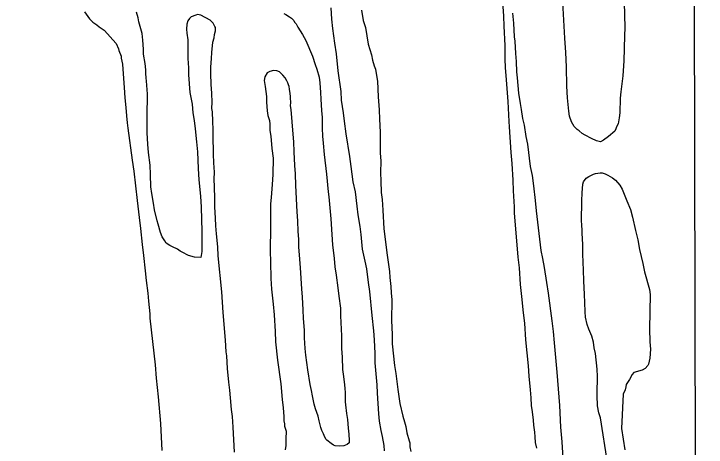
# Model space of a CAD drawing. Extents: x 3324104 to 3361979, y 612876 to 638273.
# Drawn here: x 3358728 to 3359808, y 626224 to 626899 of the extents above; entities that cross this region are included whole.
import ezdxf

# ---------------------------------------------------------------- set-up
doc = ezdxf.new("R2010")
doc.units = 0
doc.layers.add('V-GRID-FRAM', color=7, linetype='Continuous')
doc.layers.add('V-SITE-VEGE', color=7, linetype='Continuous')

msp = doc.modelspace()

# ---------------------------------------------------------------- linework, layer by layer
at = {"layer": 'V-GRID-FRAM'}
msp.add_lwpolyline([(3328194.1, 636440.7), (3359767.9, 636495.9), (3359807.6, 618312.1), (3328217.9, 618256.9), (3328194.1, 636440.7)], dxfattribs=at)
at = {"layer": 'V-SITE-VEGE'}
for p, q in [((3359491.9, 626895.6), (3359490.6, 626918.4)), ((3359587.2, 626861.3), (3359583.9, 626917.7)), ((3359679.7, 626917.3), (3359680.8, 626878.3)), ((3359492.9, 626880.2), (3359491.9, 626895.6)), ((3359505.7, 626900.5), (3359507.1, 626884.7)), ((3359507.1, 626884.7), (3359508.4, 626863.5)), ((3359494.1, 626850.2), (3359492.9, 626880.2)), ((3359680.8, 626878.3), (3359680.2, 626865.3)), ((3359508.4, 626863.5), (3359509.1, 626856.8)), ((3359588.9, 626839.2), (3359587.2, 626861.3)), ((3359680.2, 626865.3), (3359679.3, 626825.9)), ((3359494.2, 626829), (3359494.1, 626850.2)), ((3359509.1, 626856.8), (3359510.5, 626837.8)), ((3359589.8, 626816.7), (3359588.9, 626839.2)), ((3359494.8, 626815.6), (3359494.2, 626829)), ((3359510.5, 626837.8), (3359511.5, 626825.2)), ((3359511.5, 626825.2), (3359512.1, 626809)), ((3359679.3, 626825.9), (3359677.8, 626803)), ((3359496.2, 626796.6), (3359494.8, 626815.6)), ((3359512.1, 626809), (3359512.7, 626799.6)), ((3359590.6, 626786.4), (3359589.8, 626816.7)), ((3359498.9, 626762.7), (3359496.2, 626796.6)), ((3359512.7, 626799.6), (3359515.2, 626775.5)), ((3359677.8, 626803), (3359674.8, 626777.9)), ((3359591.5, 626768.3), (3359590.6, 626786.4)), ((3359515.2, 626775.5), (3359517.4, 626759.7)), ((3359674.8, 626777.9), (3359673.5, 626768)), ((3359593.3, 626747.8), (3359591.5, 626768.3)), ((3359673.5, 626768), (3359673.2, 626745.2)), ((3359500.5, 626731.6), (3359498.9, 626762.7)), ((3359517.4, 626759.7), (3359519.2, 626750.3)), ((3359519.2, 626750.3), (3359521.4, 626736)), ((3359594.3, 626739.9), (3359593.3, 626747.8)), ((3359673.2, 626745.2), (3359671.9, 626737.3)), ((3359501.2, 626723.3), (3359500.5, 626731.6)), ((3359521.4, 626736), (3359523.6, 626725.8)), ((3359597.8, 626730.8), (3359594.3, 626739.9)), ((3359671.9, 626737.3), (3359670.2, 626727.9)), ((3359503.8, 626683.1), (3359501.2, 626723.3)), ((3359523.6, 626725.8), (3359526.6, 626708.4)), ((3359602, 626724), (3359597.8, 626730.8)), ((3359606.3, 626719.2), (3359602, 626724)), ((3359667.8, 626723.2), (3359666.6, 626720.1)), ((3359670.2, 626727.9), (3359667.8, 626723.2)), ((3359609.4, 626716.8), (3359606.3, 626719.2)), ((3359614.1, 626712.8), (3359609.4, 626716.8)), ((3359618.8, 626710), (3359614.1, 626712.8)), ((3359629, 626704.8), (3359618.8, 626710)), ((3359665, 626716.5), (3359655.4, 626708.4)), ((3359666.6, 626720.1), (3359665, 626716.5)), ((3359526.6, 626708.4), (3359528.8, 626696.2)), ((3359636.4, 626701.5), (3359629, 626704.8)), ((3359643.1, 626699.9), (3359636.4, 626701.5)), ((3359647.4, 626702.6), (3359643.1, 626699.9)), ((3359655.4, 626708.4), (3359647.4, 626702.6)), ((3359528.8, 626696.2), (3359533.1, 626661.4)), ((3359505.2, 626666.1), (3359503.8, 626683.1)), ((3359506.8, 626640.1), (3359505.2, 626666.1)), ((3359533.1, 626661.4), (3359536.1, 626647.2)), ((3359536.1, 626647.2), (3359538.6, 626631.4)), ((3359507.4, 626623.2), (3359506.8, 626640.1)), ((3359538.6, 626631.4), (3359541.1, 626608.2)), ((3359508.7, 626598.3), (3359507.4, 626623.2)), ((3359541.1, 626608.2), (3359542.5, 626592.4)), ((3359508.9, 626589.3), (3359508.7, 626598.3)), ((3359542.5, 626592.4), (3359550, 626530.4)), ((3359514.4, 626520.2), (3359508.9, 626589.3)), ((3359550, 626530.4), (3359552.6, 626517.8)), ((3359516.5, 626503.3), (3359514.4, 626520.2)), ((3359552.6, 626517.8), (3359554.8, 626504)), ((3359518.2, 626477.3), (3359516.5, 626503.3)), ((3359554.8, 626504), (3359558.8, 626480.7)), ((3359520.3, 626458.7), (3359518.2, 626477.3)), ((3359558.8, 626480.7), (3359561, 626463.7)), ((3359561, 626463.7), (3359567.1, 626420.7)), ((3359522.8, 626433.1), (3359520.3, 626458.7)), ((3359524.9, 626416.9), (3359522.8, 626433.1)), ((3359567.1, 626420.7), (3359568.9, 626404.1)), ((3359526.6, 626391.3), (3359524.9, 626416.9)), ((3359568.9, 626404.1), (3359570.6, 626386.4)), ((3359530.8, 626350.6), (3359526.6, 626391.3)), ((3359570.6, 626386.4), (3359574.8, 626340.6)), ((3359531.8, 626334.5), (3359530.8, 626350.6)), ((3359533.5, 626313.2), (3359531.8, 626334.5)), ((3359574.8, 626340.6), (3359578.9, 626288.6)), ((3359534.9, 626300.6), (3359533.5, 626313.2)), ((3359535.5, 626288.7), (3359534.9, 626300.6)), ((3359536.6, 626278.9), (3359535.5, 626288.7)), ((3359538.4, 626265.9), (3359536.6, 626278.9)), ((3359578.9, 626288.6), (3359580.4, 626255.1)), ((3359539.1, 626258), (3359538.4, 626265.9)), ((3359540.5, 626246.9), (3359539.1, 626258)), ((3359540.8, 626239.8), (3359540.5, 626246.9)), ((3359580.4, 626255.1), (3359582.5, 626231.8)), ((3359541.5, 626231.1), (3359540.8, 626239.8)), ((3359543.4, 626222.1), (3359541.5, 626231.1)), ((3359582.5, 626231.8), (3359585.1, 626186.1))]:
    msp.add_line(p, q, dxfattribs=at)
for points in [[(3359269.5, 626555.5), (3359268.1, 626567.7), (3359265.1, 626585.8), (3359263.7, 626599.3), (3359260.9, 626622.1), (3359257.5, 626637.6), (3359253.9, 626661.2), (3359252.1, 626677), (3359246.2, 626712.1), (3359243.7, 626732.3), (3359242.3, 626744.9), (3359239, 626764.6), (3359238.4, 626778.4), (3359234, 626810.8), (3359231.2, 626837.2), (3359228.7, 626853.8), (3359225.4, 626876.7), (3359224, 626890.9), (3359222.7, 626908.6)], [(3359270.4, 626905.2), (3359272.9, 626889), (3359276.7, 626877.9), (3359280.8, 626851.9), (3359285.7, 626835.6), (3359287.5, 626827.3), (3359290.2, 626818.6), (3359292.1, 626813.1), (3359293.5, 626803.2), (3359295, 626794.2), (3359296.3, 626770.1), (3359298, 626749.6), (3359298.2, 626735), (3359299.5, 626714.9), (3359299.1, 626682.2), (3359300.2, 626670), (3359299.9, 626651.5), (3359300.2, 626638.9), (3359301.1, 626620.7), (3359302.2, 626609.7), (3359303.5, 626593.1), (3359305.1, 626564), (3359310.2, 626523.3), (3359313.8, 626497.7), (3359314.4, 626488.2), (3359316.2, 626474), (3359316.5, 626464.2), (3359317.6, 626453.5), (3359317.2, 626421.2), (3359318.1, 626399.5), (3359318.3, 626385), (3359321.8, 626351), (3359324, 626338.8), (3359325.8, 626321.8)], [(3358838.4, 626902.5), (3358846.1, 626891.8), (3358851.6, 626886.2), (3358857.4, 626882.2), (3358861.3, 626879.4), (3358868.8, 626873.8), (3358874.2, 626868.2), (3358882.8, 626859), (3358887.8, 626853.4), (3358891.6, 626844.7), (3358892, 626842.4), (3358895.4, 626833.3), (3358895.8, 626830.5), (3358897.7, 626821), (3358898.3, 626813.1), (3358900, 626784.7), (3358901.3, 626768.6), (3358902.4, 626758.7), (3358903.4, 626746.9), (3358903.7, 626740.2), (3358904.8, 626729.5), (3358905.9, 626720.9), (3358912.7, 626671.5), (3358915.3, 626654.2), (3358920.6, 626608.4), (3358923.4, 626581.6), (3358925.6, 626564.6), (3358928.4, 626539.7), (3358930.2, 626522.8), (3358933, 626498.7), (3358934.4, 626483.7), (3358936.9, 626463.6), (3358938, 626451.4), (3358940.1, 626431.7), (3358940, 626424.6), (3358948.6, 626352), (3358950.3, 626331.1), (3358953.4, 626302.3), (3358956.9, 626260.5), (3358959.1, 626218.7)], [(3359015.4, 626658.4), (3359016.7, 626640.7), (3359019.2, 626615), (3359020.5, 626597.7), (3359021.3, 626559.9), (3359021.4, 626539.4), (3359021.3, 626528.7), (3359019.6, 626519.7), (3359010.1, 626519.8), (3359000.7, 626522.7), (3358990.9, 626527.9), (3358987.4, 626529.6), (3358983.5, 626532.4), (3358975.7, 626536), (3358971.4, 626538.4), (3358965.9, 626542), (3358963.6, 626545.2), (3358959.7, 626551.6), (3358957, 626558.3), (3358953.2, 626571.3), (3358951.7, 626576.9), (3358947.6, 626593.9), (3358946.2, 626604.1), (3358943.6, 626619.5), (3358941.8, 626629.8), (3358941.2, 626649.1), (3358940.6, 626663.3), (3358938.1, 626683.4), (3358937.1, 626696.4), (3358936.1, 626713.8), (3358936.2, 626724), (3358936, 626739.4), (3358936.5, 626774.4), (3358936.2, 626781.5), (3358935.5, 626787.8), (3358935.1, 626794.9), (3358934.4, 626799.3), (3358934.1, 626806.8), (3358934.2, 626812.3), (3358933.1, 626821.8), (3358930.5, 626836.8), (3358930.3, 626844.6), (3358929.2, 626858.4), (3358928.2, 626868.7), (3358923.3, 626886.9), (3358922.2, 626893.2), (3358919.5, 626902.3)], [(3359072.5, 626216.1), (3359070.3, 626254.7), (3359068.9, 626271.3), (3359067.4, 626282.3), (3359066.1, 626300.5), (3359065.1, 626312.7), (3359063.6, 626325.3), (3359061.5, 626346.6), (3359060.2, 626366), (3359059.5, 626372.3), (3359058.2, 626390.8), (3359054.8, 626433.8), (3359052.4, 626466.1), (3359046.8, 626522.1), (3359046.2, 626536.3), (3359044.1, 626556.4), (3359043, 626568.7), (3359042.8, 626580.9), (3359041.8, 626598.6), (3359041.6, 626611.6), (3359041, 626629.7), (3359040.8, 626641.6), (3359040.9, 626652.6), (3359039.9, 626667.2), (3359039.3, 626680.6), (3359039.4, 626690), (3359039.2, 626701.1), (3359039, 626719.2), (3359038.4, 626731.4), (3359038.2, 626746.8), (3359037, 626751.9), (3359037.2, 626761.8), (3359036.9, 626775.2), (3359036.2, 626783.1), (3359035.9, 626788.6), (3359036, 626795.3), (3359035.3, 626800.4), (3359035.5, 626816.5), (3359036.4, 626829.9), (3359036.9, 626839.4), (3359038.3, 626855.1), (3359040.8, 626862.2), (3359041.2, 626867.3), (3359042.5, 626872.8), (3359042.5, 626877.9), (3359041.8, 626879.9), (3359039.1, 626884.7), (3359034.4, 626889.4), (3359019.9, 626897.5), (3359014.8, 626898.4), (3359011.7, 626897.6), (3359004.9, 626894.9), (3359002.1, 626892.2), (3358999.7, 626888.7), (3358998.1, 626883.2), (3358997.2, 626875.7), (3358997.9, 626869.4), (3358999.4, 626858.8), (3358999.7, 626850.9), (3358999.4, 626830), (3359000.4, 626815.4), (3359000.3, 626804.4), (3359002.7, 626776.8), (3359006, 626758.6), (3359007.4, 626745.2), (3359009.6, 626733), (3359011, 626720.3), (3359013.2, 626699.8), (3359014.5, 626684), (3359015.4, 626658.4)], [(3359148.9, 626900.1), (3359152.4, 626898.5), (3359157.9, 626894.9), (3359161, 626892.5), (3359164.5, 626888.9), (3359166, 626886.5), (3359168.4, 626883.7), (3359171.1, 626878.5), (3359178, 626867.4), (3359183.4, 626857.9), (3359194.1, 626833.3), (3359197.9, 626820.3), (3359200.6, 626813.2), (3359204, 626800.5), (3359205.1, 626791.8), (3359206.4, 626776.9), (3359206.7, 626766.6), (3359207.7, 626748.9), (3359208.7, 626737.8), (3359208.9, 626720.9), (3359209.5, 626708.7), (3359210.6, 626697.6), (3359211.9, 626680.3), (3359215.5, 626649.5), (3359218.3, 626621.9), (3359219.4, 626614), (3359220.8, 626597), (3359222.5, 626579.7), (3359224.2, 626555.2), (3359225.2, 626539.1), (3359227.6, 626517.8), (3359228.7, 626504.8), (3359230.9, 626491.7), (3359233.4, 626472.4), (3359234.8, 626459.4), (3359237.3, 626440.4), (3359237.6, 626428.6), (3359239.1, 626397.5), (3359238.9, 626377.4), (3359239.9, 626364), (3359240.5, 626344.7), (3359242.3, 626334), (3359243.7, 626321), (3359244, 626315.1), (3359244.7, 626308.8), (3359244.7, 626306.4), (3359245, 626294.2), (3359245.3, 626289.8), (3359247.1, 626276), (3359248.2, 626267), (3359249.6, 626253.2), (3359250.6, 626244.1), (3359250.9, 626234.2), (3359250.9, 626230.3), (3359248.1, 626227.6), (3359242.5, 626225.7), (3359236.2, 626225.3), (3359229.1, 626225.8), (3359226.4, 626227), (3359222.9, 626229.5), (3359216.2, 626234.7), (3359214.7, 626236.3), (3359212, 626241.8), (3359210.9, 626244.6), (3359208.2, 626249.7), (3359206.6, 626254.1), (3359204, 626264.7), (3359202.5, 626271.9), (3359198.7, 626283.3), (3359196.5, 626290.8), (3359193.9, 626303.5)], [(3359193.9, 626303.5), (3359192.4, 626311.8), (3359190.1, 626321.3), (3359186.5, 626344.5), (3359183.6, 626367.4), (3359182.6, 626377.7), (3359181.6, 626394.2), (3359181.3, 626406.1), (3359179.6, 626424.2), (3359179.4, 626437.6), (3359178, 626457.7), (3359177.4, 626470.7), (3359175.1, 626503.5), (3359173.7, 626523.6), (3359172.7, 626535.8), (3359172.5, 626548), (3359171.4, 626559.8), (3359170.9, 626576.8), (3359170.2, 626590.6), (3359168, 626632), (3359167.4, 626650.1), (3359166.4, 626663.1), (3359165.1, 626684), (3359164.9, 626699.8), (3359162.8, 626724.2), (3359161.8, 626737.6), (3359160.4, 626749.5), (3359159.3, 626756.6), (3359160.1, 626760.5), (3359160.2, 626764), (3359159.4, 626766), (3359159.5, 626770.7), (3359159.1, 626775.1), (3359158.1, 626782.2), (3359157.3, 626786.1), (3359156.6, 626788.9), (3359155.4, 626791.7), (3359153.9, 626794.8), (3359151.2, 626799.6), (3359147.7, 626803.6), (3359142.6, 626808.8), (3359138.3, 626810.4), (3359133.2, 626811.3), (3359127.3, 626809.4), (3359123.3, 626807.4), (3359119.7, 626801.2), (3359118.4, 626795.3), (3359120.3, 626786.2), (3359122.1, 626770.4), (3359121.9, 626761.8), (3359123, 626748.3), (3359124.4, 626740.8), (3359126.7, 626733.3), (3359127.4, 626727.4), (3359127.3, 626717.6), (3359128.8, 626708.5), (3359130.5, 626689.2), (3359132.3, 626674.6), (3359132, 626649), (3359131, 626633.2), (3359129.2, 626613.1), (3359128.6, 626602.9), (3359128.4, 626582.8), (3359128.6, 626567.1), (3359128.1, 626529.6), (3359128.3, 626512.7), (3359128.8, 626486.7), (3359130.1, 626470.1), (3359132.6, 626446.9), (3359134, 626429.9), (3359135.6, 626404.3), (3359136.2, 626388.1), (3359139.4, 626359.3), (3359144.5, 626322.2), (3359146.5, 626298.2), (3359147.9, 626285.1), (3359148.9, 626271.7), (3359149.3, 626265), (3359150, 626259.9), (3359150.3, 626256.4), (3359152.6, 626248.8), (3359153, 626246.1), (3359152.5, 626239.4), (3359152.3, 626226.4), (3359151.1, 626219.3)], [(3359654, 626199.6), (3359642.8, 626269.3), (3359640.2, 626277.2), (3359638, 626288.2), (3359637.8, 626304.4), (3359637.9, 626313.9), (3359638.4, 626326.9), (3359638.1, 626333.9), (3359637.9, 626345.4), (3359635, 626369.8), (3359633.2, 626378.5), (3359631.7, 626387.6), (3359629.5, 626396.7), (3359624.5, 626407.8), (3359622.2, 626414.9), (3359619.6, 626426.4), (3359618.9, 626434.6), (3359618.3, 626449.2), (3359618.1, 626461.8), (3359617.1, 626483.1), (3359616.2, 626499.7), (3359615.3, 626524.5), (3359615.1, 626539.5), (3359614.1, 626557.2), (3359614.2, 626561.2), (3359613.9, 626571), (3359613.2, 626576.1), (3359613.6, 626608), (3359614.5, 626620.2), (3359614.6, 626627.3), (3359615.1, 626634), (3359616.3, 626637.6), (3359620.7, 626643.4), (3359624.7, 626645.7), (3359631.8, 626649.6), (3359635, 626650.7), (3359642.1, 626651.4), (3359645.2, 626651.4), (3359650.3, 626649.7), (3359654.3, 626648.1), (3359661.3, 626643.7), (3359666.4, 626640.1), (3359673, 626632.1), (3359676.4, 626626.2), (3359681, 626615.5), (3359683.7, 626607.6), (3359689.8, 626594.1), (3359692.8, 626582.2), (3359697.3, 626561.7), (3359701.1, 626547.1), (3359703.6, 626532.1), (3359708.9, 626510.3), (3359711.5, 626497.3), (3359719, 626469.6), (3359720.1, 626461.8), (3359719.4, 626408.2), (3359720, 626388.1), (3359721, 626376.6), (3359719.6, 626362.5), (3359717.6, 626353.1), (3359716.4, 626351.1), (3359712.4, 626346.4), (3359708, 626343.7), (3359694.9, 626339.9), (3359692.1, 626336.8), (3359688.1, 626329.4), (3359682.9, 626321.2), (3359682.1, 626318), (3359681.2, 626313.3), (3359678.4, 626306.3), (3359675.6, 626253), (3359680.6, 626219.3)], [(3359305.9, 626217.8), (3359305.6, 626226.1), (3359303, 626240.3), (3359301.1, 626249.8), (3359298.2, 626264), (3359297.5, 626275.8), (3359295.2, 626307.7), (3359294.5, 626321.1), (3359291.8, 626355.1), (3359291.6, 626369.6), (3359290.3, 626391.3), (3359289.3, 626405.1), (3359286.8, 626428.8), (3359283.3, 626466.6), (3359281.2, 626480.5), (3359278.3, 626501.8), (3359276.1, 626514), (3359272, 626532.6), (3359270.5, 626544), (3359269.5, 626555.5)], [(3359325.8, 626321.8), (3359326.9, 626313.5), (3359330.1, 626291.8), (3359334.6, 626272.1), (3359337.3, 626263.4), (3359339.1, 626255.9), (3359341, 626246), (3359344.4, 626233.7), (3359345.5, 626230.2), (3359345.5, 626227.4), (3359345.8, 626224.3), (3359346.9, 626216.8)]]:
    msp.add_lwpolyline(points, dxfattribs=at)

doc.saveas('drawing.dxf')
